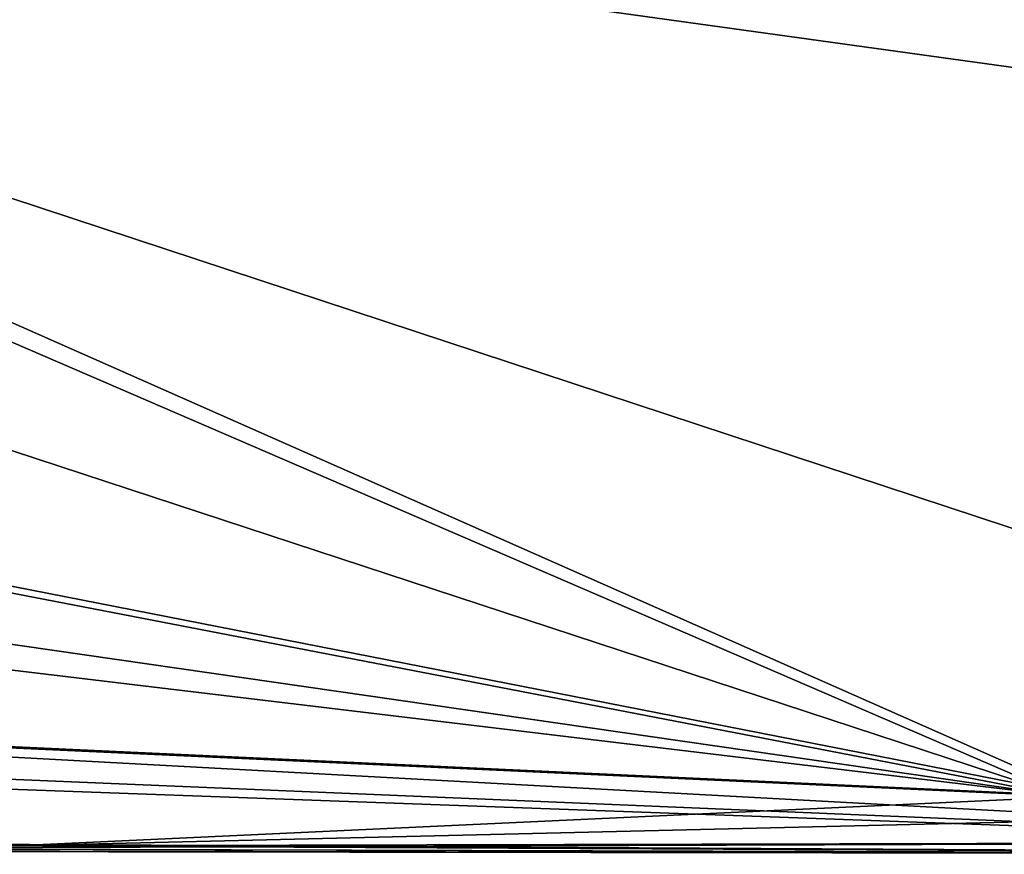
# Model space of a CAD drawing. Header units: inches. Extents: x 0.45 to 9.5, y -0.08 to 2.37.
# Tile 329 of 656: x 4.8593 to 4.9235, y -0.0057 to 0.0488. Entities that reach past the tile are written whole.
import ezdxf

# ---------------------------------------------------------------- set-up
doc = ezdxf.new("R2010")
doc.units = ezdxf.units.IN
doc.header["$LTSCALE"] = 86.857513
doc.header["$MEASUREMENT"] = 0
doc.layers.add('5', color=7, linetype='CONTINUOUS')

msp = doc.modelspace()

# ---------------------------------------------------------------- linework, layer by layer
at = {"layer": '5', "linetype": 'CONTINUOUS'}
for points in [[(4.925846, 0.045399, -1.553497), (4.925068, 0.094492, -0.529799), (4.766791, 0.067451, -1.047707), (4.925846, 0.045399, -1.553497)], [(4.930943, 0.094492, -8.32539), (4.928636, -0.001896, -5.254334), (4.771885, 0.067451, -7.807721), (4.930943, 0.094492, -8.32539)], [(4.723244, 0.065203, -1.098345), (4.92739, -0.001896, -3.600855), (4.766791, 0.067451, -1.047707), (4.723244, 0.065203, -1.098345)], [(4.927972, 0.014291, -2.577181), (4.925846, 0.045399, -1.553497), (4.766791, 0.067451, -1.047707), (4.927972, 0.014291, -2.577181)], [(4.92739, -0.001896, -3.600855), (4.927972, 0.014291, -2.577181), (4.766791, 0.067451, -1.047707), (4.92739, -0.001896, -3.600855)], [(4.928636, -0.001896, -5.254334), (4.777095, 0.027807, -6.781962), (4.771885, 0.067451, -7.807721), (4.928636, -0.001896, -5.254334)], [(4.773547, 0.027807, -2.073458), (4.92739, -0.001896, -3.600855), (4.723244, 0.065203, -1.098345), (4.773547, 0.027807, -2.073458)], [(4.788389, 0.004493, -3.101514), (4.92739, -0.001896, -3.600855), (4.679582, 0.027807, -2.083406), (4.788389, 0.004493, -3.101514)], [(4.92739, -0.001896, -3.600855), (4.731536, 0.02638, -2.125394), (4.679582, 0.027807, -2.083406), (4.92739, -0.001896, -3.600855)], [(4.731536, 0.02638, -2.125394), (4.92739, -0.001896, -3.600855), (4.773547, 0.027807, -2.073458), (4.731536, 0.02638, -2.125394)], [(4.928636, -0.001896, -5.254334), (4.790302, 0.0045, -5.754375), (4.777095, 0.027807, -6.781962), (4.928636, -0.001896, -5.254334)], [(4.858503, -0.005137, -4.131305), (4.975258, -0.005682, -4.427559), (4.695261, 0.0045, -3.117501), (4.858503, -0.005137, -4.131305)], [(4.975258, -0.005682, -4.427559), (4.750061, 0.003755, -3.156011), (4.695261, 0.0045, -3.117501), (4.975258, -0.005682, -4.427559)], [(4.928636, -0.001896, -5.254334), (4.85895, -0.005137, -4.723989), (4.790302, 0.0045, -5.754375), (4.928636, -0.001896, -5.254334)], [(4.750061, 0.003755, -3.156011), (4.975258, -0.005682, -4.427559), (4.788389, 0.004493, -3.101514), (4.750061, 0.003755, -3.156011)], [(4.975258, -0.005682, -4.427559), (4.92739, -0.001896, -3.600855), (4.788389, 0.004493, -3.101514), (4.975258, -0.005682, -4.427559)], [(4.975258, -0.005682, -4.427559), (4.660388, -0.005137, -4.475049), (4.235938, -0.001896, -4.800571), (4.975258, -0.005682, -4.427559)], [(4.30049, -0.002336, -4.817815), (4.975258, -0.005682, -4.427559), (4.235938, -0.001896, -4.800571), (4.30049, -0.002336, -4.817815)], [(4.777071, -0.005137, -4.676798), (4.975258, -0.005682, -4.427559), (4.283245, -0.001896, -4.882366), (4.777071, -0.005137, -4.676798)], [(4.975258, -0.005682, -4.427559), (4.30049, -0.002336, -4.817815), (4.283245, -0.001896, -4.882366), (4.975258, -0.005682, -4.427559)], [(4.928636, -0.001896, -5.254334), (4.975845, -0.002336, -5.207052), (4.85895, -0.005137, -4.723989), (4.928636, -0.001896, -5.254334)], [(4.975845, -0.002336, -5.207052), (4.975554, -0.004847, -4.821099), (4.85895, -0.005137, -4.723989), (4.975845, -0.002336, -5.207052)], [(4.660317, -0.005137, -4.380544), (4.707612, -0.005298, -4.427761), (4.975258, -0.005682, -4.427559), (4.660317, -0.005137, -4.380544)], [(4.660317, -0.005137, -4.380544), (4.975258, -0.005682, -4.427559), (4.776696, -0.005137, -4.178619), (4.660317, -0.005137, -4.380544)], [(4.707612, -0.005298, -4.427761), (4.660388, -0.005137, -4.475049), (4.975258, -0.005682, -4.427559), (4.707612, -0.005298, -4.427761)], [(4.776696, -0.005137, -4.178619), (4.975258, -0.005682, -4.427559), (4.84126, -0.005298, -4.195872), (4.776696, -0.005137, -4.178619)], [(4.841609, -0.005298, -4.659448), (4.975258, -0.005682, -4.427559), (4.777071, -0.005137, -4.676798), (4.841609, -0.005298, -4.659448)], [(4.84126, -0.005298, -4.195872), (4.975258, -0.005682, -4.427559), (4.858503, -0.005137, -4.131305), (4.84126, -0.005298, -4.195872)], [(4.975554, -0.004847, -4.821099), (4.975258, -0.005682, -4.427559), (4.841609, -0.005298, -4.659448), (4.975554, -0.004847, -4.821099)], [(4.85895, -0.005137, -4.723989), (4.975554, -0.004847, -4.821099), (4.841609, -0.005298, -4.659448), (4.85895, -0.005137, -4.723989)]]:
    msp.add_3dface(points, dxfattribs=at)

doc.saveas('drawing.dxf')
